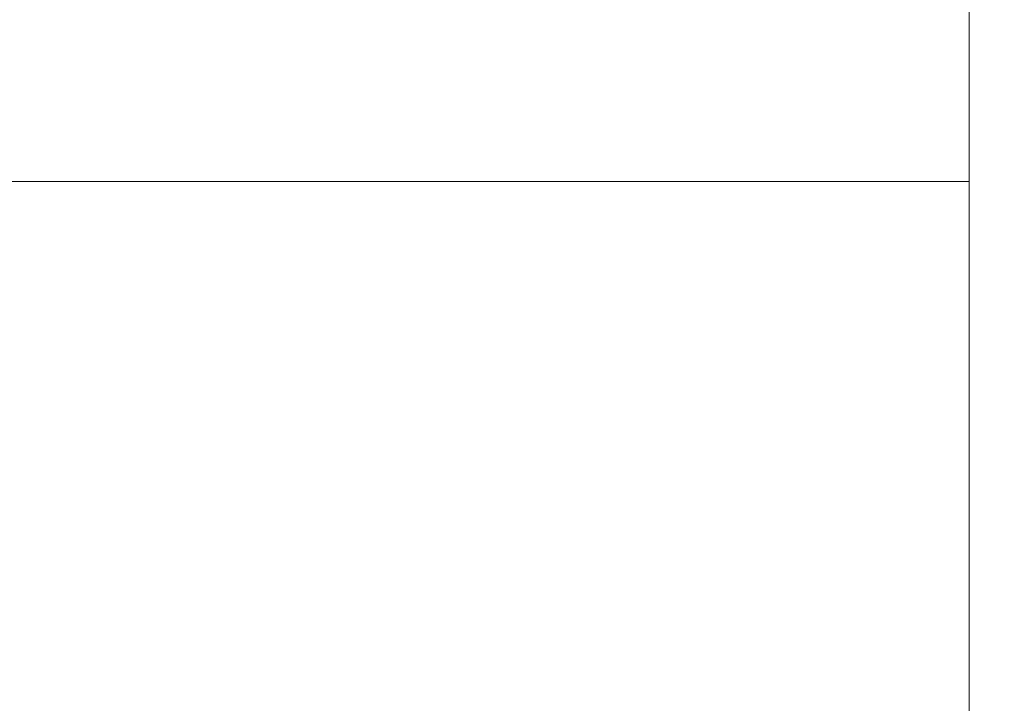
# Model space of a CAD drawing. Header units: inches. Extents: x 15 to 546804, y -66 to 267312.
# Tile 328 of 478: x 429543 to 436100, y 117180 to 121732. Entities that reach past the tile are written whole.
import ezdxf

# ---------------------------------------------------------------- set-up
doc = ezdxf.new("R2010")
doc.units = ezdxf.units.IN
doc.header["$MEASUREMENT"] = 0

msp = doc.modelspace()

# ---------------------------------------------------------------- linework, layer by layer
at = {"color": 7, "lineweight": 20}
for p, q in [((435867.1, 120655.7, 300), (435867.1, 121855.7, 300)), ((435867.1, 120655.7, 300), (415467.1, 120655.7, 300)), ((415467.1, 120655.7), (435867.1, 120655.7)), ((415467.1, 120655.7, 7500), (435867.1, 120655.7, 7500)), ((435867.1, 120655.7), (415467.1, 120655.7)), ((435867.1, 106255.7), (435867.1, 120655.7)), ((435867.1, 120655.7), (435867.1, 120655.7, 300)), ((435867.1, 106255.7, 300), (435867.1, 120655.7, 300)), ((435867.1, 120655.7, 7500), (435867.1, 106255.7, 7500)), ((435867.1, 106255.7), (435867.1, 120655.7))]:
    msp.add_line(p, q, dxfattribs=at)
for points, invisible_edges in [([(435867.1, 121855.7), (415467.1, 120655.7), (415467.1, 121855.7)], 3), ([(415467.1, 120655.7), (435867.1, 121855.7), (435867.1, 120655.7)], 3), ([(435867.1, 120655.7, 300), (415467.1, 121855.7, 300), (415467.1, 120655.7, 300)], 1), ([(415467.1, 121855.7, 300), (435867.1, 120655.7, 300), (435867.1, 121855.7, 300)], 1), ([(435867.1, 106255.7, 300), (435867.1, 121855.7, 300), (435867.1, 120655.7, 300)], 1), ([(435867.1, 121855.7, 300), (435867.1, 106255.7, 300), (437267.1, 121855.7, 300)], 3), ([(437267.1, 121855.7, 300), (435867.1, 106255.7, 300), (437267.1, 107455.7, 300)], 3), ([(435867.1, 120655.7), (435867.1, 121855.7), (437267.1, 121855.7)], 13), ([(435867.1, 120655.7), (437267.1, 121855.7), (435867.1, 106255.7)], 3), ([(435867.1, 106255.7), (437267.1, 121855.7), (437267.1, 107455.7)], 13), ([(435867.1, 120655.7, 300), (415467.1, 120655.7), (435867.1, 120655.7)], 1), ([(415467.1, 120655.7), (435867.1, 120655.7, 300), (415467.1, 120655.7, 300)], 1), ([(435867.1, 120655.7, 300), (435867.1, 106255.7), (435867.1, 106255.7, 300)], 1), ([(435867.1, 106255.7), (435867.1, 120655.7, 300), (435867.1, 120655.7)], 1)]:
    msp.add_3dface(points, dxfattribs=dict(at, invisible_edges=invisible_edges))

doc.saveas('drawing.dxf')
